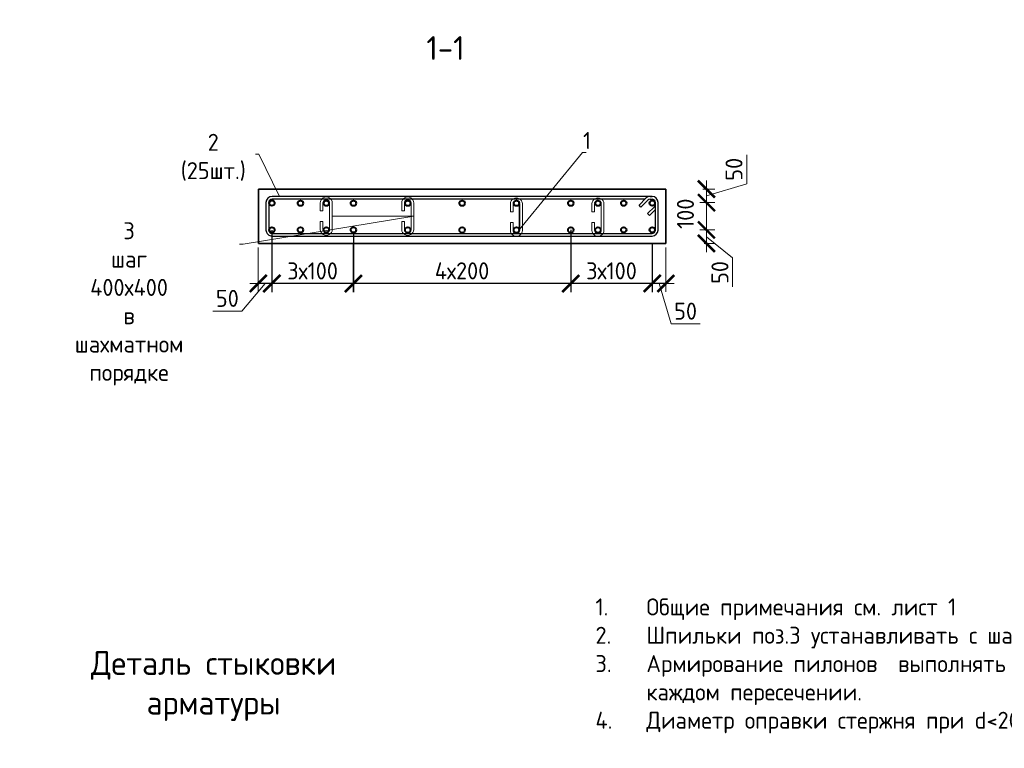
# Model space of a CAD drawing. Header units: millimetres. Extents: x 369815 to 1481759, y -423071 to -27917.
# Tile 297 of 380: x 648328 to 662825, y -132752 to -122034. Entities that reach past the tile are written whole.
import ezdxf
from ezdxf import colors
from ezdxf.entities.mleader import LeaderData, LeaderLine
from ezdxf.math import Vec2, Vec3

# ---------------------------------------------------------------- set-up
doc = ezdxf.new("R2010")
doc.units = ezdxf.units.MM
for name, color, linetype, lineweight in [('1 Стены', 3, 'Continuous', 30), ('Арм_шпильки', 143, 'Continuous', 18), ('Армирование', 3, 'Continuous', 40), ('Выноски', 20, 'Continuous', 20), ('подоснова', 151, 'Continuous', 5), ('размер', 1, 'Continuous', 25), ('РАЗМЕРЫ', 1, 'Continuous', 9)]:
    doc.layers.add(name, color=color, linetype=linetype, lineweight=lineweight)
doc.layers.add('Колонна_ бетон', color=7, linetype='Continuous', lineweight=50, true_color=0xb4b496)
doc.styles.add('GOST 2.304', font='CS_Gost2304.shx')
doc.styles.add('GOST-2.304_Type-B', font='GOST_Common.ttf')
doc.styles.add('ГОСТ', font='GOST_Common.ttf')
doc.dimstyles.new('мой 25', dxfattribs={"dimscale": 100, "dimtxt": 2.5, "dimasz": 2.5, "dimexe": 1.25, "dimexo": 0.625, "dimtad": 1, "dimdec": 0, "dimlfac": 0.5, "dimtxsty": 'GOST-2.304_Type-B', "dimblk": 'ARCHTICK', "dimcen": 2.5, "dimdle": 1.25, "dimaunit": 1, "dimadec": 1, "dimazin": 2, "dimtfac": 1, "dimtdec": 0, "dimtmove": 1, "dimatfit": 3, "dimfxl": 6, "dimfxlon": 1, "dimtfill": 1, "dimlwd": -1, "dimlwe": -1, "dimarcsym": 0})
doc.dimstyles.new('СПДС', dxfattribs={"dimscale": 100, "dimtxt": 2.5, "dimasz": 2.5, "dimexe": 1.25, "dimexo": 0, "dimtad": 1, "dimdec": 0, "dimtxsty": 'GOST-2.304_Type-B', "dimblk": 'ARCHTICK', "dimcen": 2.5, "dimdle": 2, "dimadec": 0, "dimazin": 2, "dimtfac": 0.75, "dimtdec": 0, "dimtmove": 1, "dimatfit": 3, "dimfxl": 1, "dimtolj": 1, "dimarcsym": 1})

# ---------------------------------------------------------------- blocks, each defined once
blk = doc.blocks.new('_None')
blk = doc.blocks.new('_ArchTick')
at = {"color": 0, "linetype": 'ByBlock', "const_width": 0.15}
blk.add_lwpolyline([(-0.5, -0.5), (0.5, 0.5)], dxfattribs=at)
blk = doc.blocks.new('*D373')
at = {"layer": 'DEFPOINTS', "color": 0, "transparency": 16777216}
for p in [(657841, -124526, -2880), (657641, -124724, -2880), (658439, -124724)]:
    blk.add_point(p, dxfattribs=at)
at = {"layer": 'РАЗМЕРЫ', "color": 0, "linetype": 'Continuous', "transparency": 16777216}
for p, q in [((659032, -124447), (659032, -124022)), ((658387, -124526), (658564, -124526)), ((658439, -124401), (658439, -124849)), ((658439, -124625), (659032, -124447)), ((658343, -124724), (658564, -124724))]:
    blk.add_line(p, q, dxfattribs=at)
at = {"layer": 'РАЗМЕРЫ', "color": 0, "transparency": 16777216, "xscale": 250, "yscale": 250, "zscale": 250}
for p, rotation in [((658439, -124526), 90), ((658439, -124724), 270)]:
    blk.add_blockref('_ArchTick', p, dxfattribs=dict(at, rotation=rotation))
at = {"layer": 'РАЗМЕРЫ', "color": 0, "transparency": 16777216, "insert": (658845, -124234), "char_height": 250, "attachment_point": 5, "rotation": 90, "style": 'GOST-2.304_Type-B', "bg_fill": 3, "box_fill_scale": 1.1, "bg_fill_color": 256, "bg_fill_true_color": 13158600, "bg_fill_transparency": 0}
blk.add_mtext('50', dxfattribs=at)
blk = doc.blocks.new('*D374')
at = {"layer": 'DEFPOINTS', "color": 0, "transparency": 16777216}
for p in [(657641, -125126, -2880), (658439, -125126), (658343, -125326)]:
    blk.add_point(p, dxfattribs=at)
at = {"layer": 'РАЗМЕРЫ', "color": 0, "linetype": 'Continuous', "transparency": 16777216}
for p, q in [((658439, -125451), (658439, -125001)), ((658343, -125126), (658564, -125126)), ((658439, -125226), (658825, -125539)), ((658405, -125326), (658564, -125326)), ((658825, -125539), (658825, -125964))]:
    blk.add_line(p, q, dxfattribs=at)
at = {"layer": 'РАЗМЕРЫ', "color": 0, "transparency": 16777216, "xscale": 250, "yscale": 250, "zscale": 250}
for p, rotation in [((658439, -125126), 90), ((658439, -125326), 270)]:
    blk.add_blockref('_ArchTick', p, dxfattribs=dict(at, rotation=rotation))
at = {"layer": 'РАЗМЕРЫ', "color": 0, "transparency": 16777216, "insert": (658638, -125752), "char_height": 250, "attachment_point": 5, "rotation": 90, "style": 'GOST-2.304_Type-B', "bg_fill": 3, "box_fill_scale": 1.1, "bg_fill_color": 256, "bg_fill_true_color": 13158600, "bg_fill_transparency": 0}
blk.add_mtext('50', dxfattribs=at)
blk = doc.blocks.new('*D375')
at = {"layer": 'DEFPOINTS', "color": 0, "transparency": 16777216}
for p in [(658439, -124724, 2880), (658439, -124724), (658308, -125126)]:
    blk.add_point(p, dxfattribs=at)
at = {"layer": 'РАЗМЕРЫ', "color": 0, "linetype": 'Continuous', "transparency": 16777216}
for p, q in [((658439, -125251), (658439, -124599)), ((658532, -124724), (658564, -124724)), ((658371, -125126), (658564, -125126))]:
    blk.add_line(p, q, dxfattribs=at)
at = {"layer": 'РАЗМЕРЫ', "color": 0, "transparency": 16777216, "insert": (658130, -124888), "char_height": 250, "attachment_point": 5, "rotation": 90, "style": 'GOST-2.304_Type-B', "bg_fill": 3, "box_fill_scale": 1.1, "bg_fill_color": 256, "bg_fill_true_color": 13158600, "bg_fill_transparency": 0}
blk.add_mtext('100', dxfattribs=at)
at = {"layer": 'РАЗМЕРЫ', "color": 0, "transparency": 16777216, "xscale": 250, "yscale": 250, "zscale": 250}
for p, rotation in [((658439, -124724), 90), ((658439, -125126), 270)]:
    blk.add_blockref('_ArchTick', p, dxfattribs=dict(at, rotation=rotation))
blk = doc.blocks.new('*D376')
at = {"layer": 'DEFPOINTS', "color": 0, "transparency": 16777216}
for p in [(657641, -125125), (657841, -125325), (657841, -125914)]:
    blk.add_point(p, dxfattribs=at)
at = {"layer": 'РАЗМЕРЫ', "color": 0, "linetype": 'Continuous', "transparency": 16777216}
for p, q in [((657641, -125314), (657641, -126039)), ((657841, -125387), (657841, -126039)), ((657516, -125914), (657966, -125914)), ((657741, -125914), (657920, -126508)), ((657920, -126508), (658345, -126508))]:
    blk.add_line(p, q, dxfattribs=at)
at = {"layer": 'РАЗМЕРЫ', "color": 0, "transparency": 16777216, "xscale": 250, "yscale": 250, "zscale": 250, "rotation": 180}
blk.add_blockref('_ArchTick', (657641, -125914), dxfattribs=at)
at = {"layer": 'РАЗМЕРЫ', "color": 0, "transparency": 16777216, "xscale": 250, "yscale": 250, "zscale": 250}
blk.add_blockref('_ArchTick', (657841, -125914), dxfattribs=at)
at = {"layer": 'РАЗМЕРЫ', "color": 0, "transparency": 16777216, "insert": (658132, -126321), "char_height": 250, "attachment_point": 5, "style": 'GOST-2.304_Type-B', "bg_fill": 3, "box_fill_scale": 1.1, "bg_fill_color": 256, "bg_fill_true_color": 13158600, "bg_fill_transparency": 0}
blk.add_mtext('50', dxfattribs=at)
blk = doc.blocks.new('*D377')
at = {"layer": 'DEFPOINTS', "color": 0, "transparency": 16777216}
for p in [(652041, -125125), (651841, -125325), (651841, -125914)]:
    blk.add_point(p, dxfattribs=at)
at = {"layer": 'РАЗМЕРЫ', "color": 0, "linetype": 'Continuous', "transparency": 16777216}
for p, q in [((651841, -125387), (651841, -126039)), ((652041, -125314), (652041, -126039)), ((651941, -125914), (651598, -126321)), ((652166, -125914), (651716, -125914)), ((651598, -126321), (651173, -126321))]:
    blk.add_line(p, q, dxfattribs=at)
at = {"layer": 'РАЗМЕРЫ', "color": 0, "transparency": 16777216, "xscale": 250, "yscale": 250, "zscale": 250, "rotation": 180}
blk.add_blockref('_ArchTick', (651841, -125914), dxfattribs=at)
at = {"layer": 'РАЗМЕРЫ', "color": 0, "transparency": 16777216, "xscale": 250, "yscale": 250, "zscale": 250}
blk.add_blockref('_ArchTick', (652041, -125914), dxfattribs=at)
at = {"layer": 'РАЗМЕРЫ', "color": 0, "transparency": 16777216, "insert": (651385, -126133), "char_height": 250, "attachment_point": 5, "style": 'GOST-2.304_Type-B', "bg_fill": 3, "box_fill_scale": 1.1, "bg_fill_color": 256, "bg_fill_true_color": 13158600, "bg_fill_transparency": 0}
blk.add_mtext('50', dxfattribs=at)
blk = doc.blocks.new('*D378')
at = {"layer": 'DEFPOINTS', "color": 0, "transparency": 16777216}
for p in [(656441, -125127, 1440), (657641, -125325), (656441, -125915)]:
    blk.add_point(p, dxfattribs=at)
at = {"layer": 'размер', "color": 0, "lineweight": -2, "transparency": 16777216}
for p, q in [((656441, -125127), (656441, -126040)), ((657641, -125325), (657641, -126040)), ((657841, -125915), (656241, -125915))]:
    blk.add_line(p, q, dxfattribs=at)
at = {"layer": 'размер', "color": 0, "lineweight": -2, "transparency": 16777216, "xscale": 250, "yscale": 250, "zscale": 250, "rotation": 180}
blk.add_blockref('_ArchTick', (656441, -125915), dxfattribs=at)
at = {"layer": 'размер', "color": 0, "lineweight": -2, "transparency": 16777216, "xscale": 250, "yscale": 250, "zscale": 250}
blk.add_blockref('_ArchTick', (657641, -125915), dxfattribs=at)
at = {"layer": 'размер', "color": 0, "transparency": 16777216, "insert": (657041, -125728), "char_height": 250, "attachment_point": 5, "style": 'GOST-2.304_Type-B'}
blk.add_mtext('\\A1;3х100', dxfattribs=at)
blk = doc.blocks.new('*D384')
at = {"layer": 'DEFPOINTS', "color": 0, "transparency": 16777216}
for p in [(653241, -125166, 1440), (656441, -125127, 1440), (653241, -125915)]:
    blk.add_point(p, dxfattribs=at)
at = {"layer": 'размер', "color": 0, "lineweight": -2, "transparency": 16777216}
for p, q in [((653241, -125166), (653241, -126040)), ((656441, -125127), (656441, -126040)), ((656641, -125915), (653041, -125915))]:
    blk.add_line(p, q, dxfattribs=at)
at = {"layer": 'размер', "color": 0, "lineweight": -2, "transparency": 16777216, "xscale": 250, "yscale": 250, "zscale": 250, "rotation": 180}
blk.add_blockref('_ArchTick', (653241, -125915), dxfattribs=at)
at = {"layer": 'размер', "color": 0, "lineweight": -2, "transparency": 16777216, "xscale": 250, "yscale": 250, "zscale": 250}
blk.add_blockref('_ArchTick', (656441, -125915), dxfattribs=at)
at = {"layer": 'размер', "color": 0, "transparency": 16777216, "insert": (654841, -125728), "char_height": 250, "attachment_point": 5, "style": 'GOST-2.304_Type-B'}
blk.add_mtext('\\A1;4х200', dxfattribs=at)
blk = doc.blocks.new('*D379')
at = {"layer": 'DEFPOINTS', "color": 0, "transparency": 16777216}
for p in [(652040, -125128, 1440), (653240, -125326), (652040, -125916)]:
    blk.add_point(p, dxfattribs=at)
at = {"layer": 'размер', "color": 0, "lineweight": -2, "transparency": 16777216}
for p, q in [((652040, -125128), (652040, -126041)), ((653240, -125326), (653240, -126041)), ((653440, -125916), (651840, -125916))]:
    blk.add_line(p, q, dxfattribs=at)
at = {"layer": 'размер', "color": 0, "lineweight": -2, "transparency": 16777216, "xscale": 250, "yscale": 250, "zscale": 250, "rotation": 180}
blk.add_blockref('_ArchTick', (652040, -125916), dxfattribs=at)
at = {"layer": 'размер', "color": 0, "lineweight": -2, "transparency": 16777216, "xscale": 250, "yscale": 250, "zscale": 250}
blk.add_blockref('_ArchTick', (653240, -125916), dxfattribs=at)
at = {"layer": 'размер', "color": 0, "transparency": 16777216, "insert": (652640, -125729), "char_height": 250, "attachment_point": 5, "style": 'GOST-2.304_Type-B'}
blk.add_mtext('\\A1;3х100', dxfattribs=at)
blk = doc.blocks.new('*U1967')
at = {"color": 0, "linetype": 'ByBlock', "lineweight": -2}
for p, q in [((114.5, 1447.8), (12.5, 1447.8)), ((114.5, 1437.8), (12.5, 1437.8)), ((53.8, 1408.7), (28.3, 1434.2)), ((38.8, 1437.8), (60.9, 1415.8)), ((-10, 1425.3), (-10, 12.5)), ((-10, 1418.3), (-10, 1425.3)), ((22, 1376.9), (-3.4, 1402.4)), ((0, 1418.3), (0, 1425.3)), ((0, 1399), (0, 12.5)), ((3.7, 1409.5), (29.1, 1384)), ((60.9, 1415.8), (53.8, 1408.7)), ((127, 12.5), (127, 1425.3)), ((137, 12.5), (137, 1425.3)), ((29.1, 1384), (22, 1376.9)), ((12.5, 0), (114.5, 0)), ((12.5, -10), (114.5, -10))]:
    blk.add_line(p, q, dxfattribs=at)
for centre, radius, start, end in [((12.5, 1425.3), 22.5, 90, 180), ((12.5, 1425.3), 12.5, 90, 180), ((19.5, 1425.3), 12.5, 45, 90), ((114.5, 1425.3), 22.5, 0, 90), ((114.5, 1425.3), 12.5, 0, 90), ((12.5, 1418.3), 22.5, 180, 225), ((12.5, 1418.3), 12.5, 180, 225), ((12.5, 12.5), 22.5, 180, 270), ((12.5, 12.5), 12.5, 180, 270), ((114.5, 12.5), 12.5, 270, 0), ((114.5, 12.5), 22.5, 270, 0)]:
    blk.add_arc(centre, radius, start, end, dxfattribs=at)
at = {"style": 'GOST 2.304', "oblique": 15, "flags": 9}
for tag, p in [('ДИАМЕТР', (-52.8, -63)), ('КЛАСС', (-53, -68.7)), ('ДЛИНА', (-52.5, -73.8)), ('ПОЗИЦИЯ', (-52.3, -58)), ('МАССА', (-52.3, -78.3))]:
    blk.add_attdef(tag, p, '', height=2.5, dxfattribs=at)
blk = doc.blocks.new('*U123')
for p, q in [((-8, 0), (-7.4, 4.7)), ((-7.4, 4.7), (-5.6, 9)), ((-5.6, 9), (-2.7, 12.7)), ((-2.7, 12.7), (1, 15.6)), ((1, 15.6), (5.3, 17.4)), ((5.3, 17.4), (10, 18)), ((34, 18), (10, 18)), ((10, 10), (34, 10)), ((34, 10), (34, 18)), ((66, 18), (90, 18)), ((66, 10), (66, 18)), ((90, 10), (66, 10)), ((94.7, 17.4), (90, 18)), ((99, 15.6), (94.7, 17.4)), ((102.7, 12.7), (99, 15.6)), ((105.6, 9), (102.7, 12.7)), ((107.4, 4.7), (105.6, 9)), ((108, 0), (107.4, 4.7)), ((107.4, -4.7), (108, 0)), ((-7.4, -4.7), (-8, 0)), ((-5.6, -9), (-7.4, -4.7)), ((-2.7, -12.7), (-5.6, -9)), ((1, -15.6), (-2.7, -12.7)), ((5.3, -17.4), (1, -15.6)), ((10, -18), (5.3, -17.4)), ((10, -18), (90, -18)), ((90, -18), (94.7, -17.4)), ((94.7, -17.4), (99, -15.6)), ((99, -15.6), (102.7, -12.7)), ((102.7, -12.7), (105.6, -9)), ((105.6, -9), (107.4, -4.7))]:
    blk.add_line(p, q)
at = {"color": 0, "linetype": 'ByBlock', "lineweight": -2}
for p, q in [((0, 0), (0.3, 2.6)), ((0.3, 2.6), (1.3, 5)), ((1.3, 5), (2.9, 7.1)), ((2.9, 7.1), (5, 8.7)), ((5, 8.7), (7.4, 9.7)), ((7.4, 9.7), (10, 10)), ((92.6, 9.7), (90, 10)), ((95, 8.7), (92.6, 9.7)), ((97.1, 7.1), (95, 8.7)), ((98.7, 5), (97.1, 7.1)), ((99.7, 2.6), (98.7, 5)), ((100, 0), (99.7, 2.6)), ((99.7, -2.6), (100, 0)), ((0.3, -2.6), (0, 0)), ((1.3, -5), (0.3, -2.6)), ((2.9, -7.1), (1.3, -5)), ((5, -8.7), (2.9, -7.1)), ((7.4, -9.7), (5, -8.7)), ((10, -10), (7.4, -9.7)), ((10, -10), (90, -10)), ((90, -10), (92.6, -9.7)), ((92.6, -9.7), (95, -8.7)), ((95, -8.7), (97.1, -7.1)), ((97.1, -7.1), (98.7, -5)), ((98.7, -5), (99.7, -2.6))]:
    blk.add_line(p, q, dxfattribs=at)
at = {"style": 'GOST 2.304', "oblique": 15, "flags": 9}
for tag, p in [('ПОЗИЦИЯ', (118, -56.6)), ('ДИАМЕТР', (117.8, -62.2)), ('ДЛИНА', (118.1, -72.5)), ('КЛАСС', (118, -67.8)), ('МАССА', (118.7, -78.2))]:
    blk.add_attdef(tag, p, '', height=2.5, dxfattribs=at)

msp = doc.modelspace()

# ---------------------------------------------------------------- linework, layer by layer
at = {"layer": '1 Стены', "color": 252, "lineweight": 0, "true_color": 0x939598}
for p, q in [((651841.4, -125325.5, 4540), (657841.4, -125325.5, 4540)), ((651841.4, -125326.1, 1660), (656841.4, -125326.1, 1660))]:
    msp.add_line(p, q, dxfattribs=at)
at = {"layer": 'Армирование', "color": 3}
for centre in [(652041.4, -124731.5, 3100), (652461.4, -124732.7, 4540), (652841.4, -124732.7, 4540), (653241.4, -124732.7, 4540), (654041.4, -124733.7, 4540), (654841.4, -124733.7, 4540), (655641.4, -124733.7, 4540), (656441.4, -124733.7, 4540), (656841.4, -124733.7, 4540), (657221.4, -124732.7, 4540), (657641.4, -124732.1, 3100), (652041.4, -125124.9, 3100), (652461.4, -125126.1, 4540), (652841.4, -125126.1, 4540), (653241.4, -125126.1, 4540), (654041.4, -125127, 4540), (654841.4, -125127, 4540), (655641.4, -125127, 4540), (656441.4, -125127, 4540), (656841.4, -125127, 4540), (657221.4, -125126.1, 4540), (657641.4, -125125.5, 3100)]:
    msp.add_circle(centre, 40, dxfattribs=at)
at = {"layer": 'Колонна_ бетон', "color": 180, "linetype": 'Continuous', "lineweight": 35, "transparency": 33554687}
for p, q in [((657841.4, -124525.5, 4540), (651841.4, -124525.5, 4540)), ((651841.4, -124525.5, 4540), (651841.4, -125325.5, 4540)), ((657841.4, -124526.1, 3100), (651841.4, -124526.1, 3100)), ((656841.4, -124526.1, 1660), (651841.4, -124526.1, 1660)), ((651841.4, -124526.1, 1660), (651841.4, -125326.1, 1660)), ((651841.4, -125326.1, 3100), (651841.4, -124526.1, 3100)), ((651841.4, -125326.1, 3100), (651841.4, -124526.1, 3100)), ((651841.4, -125326.1, 3100), (651841.4, -124526.1, 3100)), ((651841.4, -125326.1, 3100), (651841.4, -124526.1, 3100)), ((657841.4, -125325.5, 4540), (657841.4, -124525.5, 4540)), ((657841.4, -125325.5, 3100), (657841.4, -124526.1, 3100)), ((651841.4, -125325.5, 3100), (657841.4, -125325.5, 3100))]:
    msp.add_line(p, q, dxfattribs=at)

# ---------------------------------------------------------------- block references
at = {"layer": 'Арм_шпильки', "color": 3, "xscale": 4.875, "yscale": 4.875, "zscale": 4.875, "rotation": 89.99999999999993}
for p in [(652841.4, -125167.9, 4540), (654041.4, -125167.9, 4540), (655641.4, -125181.2, 4540), (656841.4, -125181.2, 4540)]:
    msp.add_blockref('*U123', p, dxfattribs=at)

# ---------------------------------------------------------------- texts
at = {"ltscale": 100, "char_height": 250, "width": 17398.124, "attachment_point": 1, "style": 'GOST-2.304_Type-B'}
for insert in [(521545.5, -130547.4, 3100), (566652.4, -130547.4, 3100), (611759.2, -130547.4, 3100), (656805.3, -130547.4, 3100)]:
    msp.add_mtext('\\pi-750,l750,t750,5000;1.^IОбщие примечания см. лист 1\\P2.^IШпильки поз.3 устанавливать с шагом 400 по вертикали и с шагом  400 по горизонтали .\\P3.^IАрмирование пилонов  выполнять отдельными стержнями. Арматуру вязать вязальной проволокой в каждом пересечении.\\P{\\C7;4.^IДиаметр оправки стержня при d<20мм - 5d, при d≥20мм - 8d}', dxfattribs=dict(at, insert=insert))
at = {"layer": 'РАЗМЕРЫ', "char_height": 350, "attachment_point": 5, "style": 'GOST-2.304_Type-B'}
for s, insert in [('1-1', (654596.8, -122450.1, 3100)), ('Деталь стыковки\\Pарматуры ', (651183.3, -131836.5, 3100))]:
    msp.add_mtext_dynamic_manual_height_columns(s, width=3941.213, gutter_width=625, heights=[0], dxfattribs=dict(at, insert=insert))

# ---------------------------------------------------------------- dimensions: what is measured, and where the dimension line sits
at = {"layer": 'размер', "color": 146}
dim = msp.add_linear_dim(base=(653241.4, -125915.4, 3100), p1=(656441.4, -125127, 4540), p2=(653241.4, -125166.1, 4540), text='4х200', dimstyle='СПДС', dxfattribs=at)
dim.commit()
dim.dimension.update_dxf_attribs({"geometry": '*D384', "text_midpoint": (654841.4, -125727.9, 3100)})

# ---------------------------------------------------------------- leaders
at = {"layer": 'подоснова'}
ml = msp.add_multileader_mtext('Standard', dxfattribs=at)
ml.set_content('2 (25шт.)', color=256, style='GOST-2.304_Type-B')
ml.set_leader_properties(color=256, linetype='ByLayer', lineweight=15)
ml.set_arrow_properties(name='NONE')
ml.build(insert=Vec2(0, 0))
ml.multileader.update_dxf_attribs({"text_left_attachment_type": 6, "text_right_attachment_type": 6, "dogleg_length": 10, "arrow_head_size": 18})
ctx = ml.context
ctx.base_point, ctx.char_height, ctx.arrow_head_size, ctx.landing_gap_size, ctx.plane_origin = Vec3(650514.7, -124011.9, 1660), 250, 18, 20, Vec3(648461.8, -123465.8, 1660)
ctx.left_attachment, ctx.right_attachment, ctx.text_align_type = 6, 6, 1
notes = []
notes.append((ctx, [(1, (1, 1, 0), (651850.3, -124011.9, 1660), (-1, 0), 10, [(0, [(652151.6, -124635.3, 1660)], 0, [])])]))
ctx.mtext.insert, ctx.mtext.width, ctx.mtext.alignment, ctx.mtext.flow_direction = Vec3(651177.5, -123711.9, 1660), 22.898, 2, 5
ml = msp.add_multileader_mtext('Standard', dxfattribs=at)
ml.set_content('1 ', color=256, style='GOST-2.304_Type-B')
ml.set_leader_properties(color=256, linetype='ByLayer', lineweight=15)
ml.set_arrow_properties(name='NONE')
ml.build(insert=Vec2(0, 0))
ml.multileader.update_dxf_attribs({"text_left_attachment_type": 6, "text_right_attachment_type": 6, "dogleg_length": 10, "arrow_head_size": 18})
ctx = ml.context
ctx.base_point, ctx.char_height, ctx.arrow_head_size, ctx.landing_gap_size, ctx.plane_origin = Vec3(656623.6, -123985.6, 4540), 250, 18, 20, Vec3(653910.9, -122203.2, 4540)
ctx.left_attachment, ctx.right_attachment, ctx.text_align_type = 6, 6, 1
notes.append((ctx, [(0, (1, 1, 0), (656613.6, -123985.6, 4540), (1, 0), 10, [(1, [(655681.4, -124733.7, 4540), (655681.4, -125127, 4540)], 0, [])])]))
ctx.mtext.insert, ctx.mtext.width, ctx.mtext.alignment, ctx.mtext.flow_direction = Vec3(656681.1, -123685.6, 4540), 22.898, 2, 5
for ctx, leaders in notes:
    for number, flags, end, landing, length, lines in leaders:
        leader = LeaderData()
        leader.index, (leader.has_last_leader_line, leader.has_dogleg_vector, leader.attachment_direction) = number, flags
        leader.last_leader_point, leader.dogleg_vector, leader.dogleg_length = Vec3(end), Vec3(landing), length
        for number, points, colour, breaks in lines:
            line = LeaderLine()
            line.index, line.vertices, line.color, line.breaks = number, Vec3.list(points), colors.encode_raw_color(colour), breaks
            leader.lines.append(line)
        ctx.leaders.append(leader)

# ---------------------------------------------------------------- next in the draw order: dimensions: what is measured, and where the dimension line sits
at = {"layer": 'РАЗМЕРЫ', "color": 146, "true_color": 0x006272}
dim = msp.add_linear_dim(base=(658438.7, -124724.1, 5980), p1=(657841.4, -124525.5, 3100), p2=(657641.4, -124724.1, 3100), angle=90, dimstyle='мой 25', override={"dimlfac": 0.25}, dxfattribs=at)
dim.commit()
dim.dimension.update_dxf_attribs({"geometry": '*D373', "text_midpoint": (658845, -124384.2, 5980)})
dim = msp.add_linear_dim(base=(658438.7, -125125.5, 5980), p1=(658342.9, -125325.5, 5980), p2=(657641.4, -125125.5, 3100), angle=90, dimstyle='мой 25', override={"dimlfac": 0.25}, dxfattribs=at)
dim.commit()
dim.dimension.update_dxf_attribs({"geometry": '*D374', "text_midpoint": (658825.2, -125601.5, 5980), "dimtype": 160})
dim = msp.add_linear_dim(base=(651841.4, -125914.5, 3100), p1=(652041.4, -125124.9, 3100), p2=(651841.4, -125324.9, 3100), dimstyle='мой 25', override={"dimlfac": 0.25}, dxfattribs=at)
dim.commit()
dim.dimension.update_dxf_attribs({"geometry": '*D377', "text_midpoint": (651535.2, -126320.7, 3100), "dimtype": 160})

# ---------------------------------------------------------------- next in the draw order: dimensions: what is measured, and where the dimension line sits
at = {"layer": 'размер', "color": 146, "true_color": 0x006272}
dim = msp.add_linear_dim(base=(652040.4, -125916.4, 3100), p1=(653240.4, -125326.4, 3100), p2=(652040.4, -125128, 4540), text='3х100', dimstyle='СПДС', dxfattribs=at)
dim.commit()
dim.dimension.update_dxf_attribs({"geometry": '*D379', "text_midpoint": (652640.4, -125728.9, 3100)})
at = {"layer": 'РАЗМЕРЫ', "color": 146, "true_color": 0x006272}
dim = msp.add_linear_dim(base=(658438.7, -124724.1, 3100), p1=(658308.4, -125125.5, 3100), p2=(658438.7, -124724.1, 5980), angle=90, dimstyle='мой 25', override={"dimlfac": 0.25}, dxfattribs=at)
dim.commit()
dim.dimension.update_dxf_attribs({"geometry": '*D375', "text_midpoint": (658317.2, -124888.4, 3100), "dimtype": 160})

# ---------------------------------------------------------------- next in the draw order: leaders
at = {"layer": 'подоснова'}
ml = msp.add_multileader_mtext('Standard', dxfattribs=at)
ml.set_content('3 шаг 400х400 \\Pв шахматном порядке ', color=256, style='GOST-2.304_Type-B')
ml.set_leader_properties(color=256, linetype='ByLayer', lineweight=15)
ml.set_arrow_properties(name='NONE')
ml.build(insert=Vec2(0, 0))
ml.multileader.update_dxf_attribs({"text_left_attachment_type": 6, "text_right_attachment_type": 6, "dogleg_length": 10, "arrow_head_size": 18})
ctx = ml.context
ctx.base_point, ctx.char_height, ctx.arrow_head_size, ctx.landing_gap_size, ctx.plane_origin = Vec3(648270.1, -125338, 4540), 250, 18, 20, Vec3(651244.2, -125633.1, 4540)
ctx.left_attachment, ctx.right_attachment, ctx.text_align_type = 6, 6, 1
notes = []
notes.append((ctx, [(1, (1, 1, 0), (651616.3, -125338, 4540), (-1, 0), 10, [(1, [(652929.1, -124924.1, 4540), (654129.1, -124924.1, 4540)], 0, [])])]))
ctx.mtext.insert, ctx.mtext.width, ctx.mtext.alignment, ctx.mtext.flow_direction = Vec3(649938.2, -125013, 4540), 22.898, 2, 5
for ctx, leaders in notes:
    for number, flags, end, landing, length, lines in leaders:
        leader = LeaderData()
        leader.index, (leader.has_last_leader_line, leader.has_dogleg_vector, leader.attachment_direction) = number, flags
        leader.last_leader_point, leader.dogleg_vector, leader.dogleg_length = Vec3(end), Vec3(landing), length
        for number, points, colour, breaks in lines:
            line = LeaderLine()
            line.index, line.vertices, line.color, line.breaks = number, Vec3.list(points), colors.encode_raw_color(colour), breaks
            leader.lines.append(line)
        ctx.leaders.append(leader)

# ---------------------------------------------------------------- next in the draw order: dimensions: what is measured, and where the dimension line sits
at = {"layer": 'РАЗМЕРЫ', "color": 146, "true_color": 0x006272}
dim = msp.add_linear_dim(base=(657841.4, -125914.5, 3100), p1=(657641.4, -125124.9, 3100), p2=(657841.4, -125324.9, 3100), angle=180, dimstyle='мой 25', override={"dimlfac": 0.25}, dxfattribs=at)
dim.commit()
dim.dimension.update_dxf_attribs({"geometry": '*D376', "text_midpoint": (657982, -126320.7, 3100)})

# ---------------------------------------------------------------- next in the draw order: block references
at = {"lineweight": 30, "xscale": 3.959999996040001, "yscale": 3.959999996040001, "zscale": 3.959999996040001, "rotation": 269.9999999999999}
msp.add_blockref('*U1967', (651993.7, -124673.8, 220), dxfattribs=at)

# ---------------------------------------------------------------- next in the draw order: texts
at = {"layer": 'Выноски'}
note = msp.add_mtext_static_columns([''] * 2, width=18679.731, gutter_width=20.2, height=0, dxfattribs=dict(at, insert=(393294.8, -99507.3), char_height=250, attachment_point=1, style='ГОСТ'))
for column, words in zip([note] + note.columns.linked_columns, ['\\pi1500;{\\H2x;Общие указания:}\\P1.^IРабочая документация разработана в соответствии с заданием на проектирование, требованиями {\\H3x; }действующих технических регламентов, стандартов, сводов правил и других документов, содержащих установленные {\\H1.16667x; }требования.{\\H1.77778x; }\\P2.^IРабочая документация выполнена в соответствии со следующими нормативными и техническими {\\H1.57407x; }документами:{\\H1.64198x; }\\P-^IСП 20.13330.2016 "Нагрузки и воздействия";{\\H1.61934x; }\\P-^IСП 63.13330.2018 "Бетонные и железобетонные конструкции. Основные положения";{\\H1.62689x; }\\P-^IСП 70.13330.2012 "Несущие и ограждающие конструкции".{\\H1.62437x; }\\P4.^IЗа относительную отметку 0,000 принята отметка чистого пола первого этажа, соответствующая {\\H1.62521x; }абсолютной отметке 648,00 в Балтийской системе высот.{\\H1.62493x; }\\P{\\fISOCPEUR|b0|i0|c204|p34;5.^IПеречень видов работ, для которых необходимо составлять акты освидетельствования скрытых \\H1.62502x; \\H0.61538x;работ:\\H1.62499x; \\H0.61539x;\\P-^Iсоответствие арматуры (длина, диаметры, распределение по площади элементов, количество и т.д.), \\H1.725x; \\H0.57971x;закладных деталей рабочим чертежам;\\H1.67917x; \\H0.59553x;\\P-^Iустройство и армирование монолитных стен;\\H1.60694x; \\H0.6223x;\\P-^Iосвидетельствование опалубки перед бетонированием;\\H1.63102x; \\H0.61311x;\\P-^Iотбор контрольных проб бетона;\\H1.62299x; \\H0.61615x;\\P-^Iсоответствие законченных железобетонных конструкций проекту с отображением качества работ;\\H1.62567x; \\H0.61513x;\\P-^Iустройство монолитных конструкций, выполняемых в зимнее время;\\H1.62478x; \\H0.61547x;\\P\\fISOCPEUR|b0|i0|c0|p34;6.^I\\fISOCPEUR|b0|i0|c204|p34;Запрещается выполнение последующих работ при отсутствии актов освидетельствования \\H1.62507x; \\H0.61536x;предшествующих скрытых работ во всех случаях.\\H1.62498x; \\H0.61539x;\\P\\fISOCPEUR|b0|i0|c0|p34;7.^I\\fISOCPEUR|b0|i0|c204|p34;Арматура класса А240 и А500С по ГОСТ 34028-2016, материал монолитных конструкций - бетон \\H1.62501x; \\H0.61538x;тяжелый класса В25 по ГОСТ 26633-2015.\\H1.625x; \\H0.61539x;\\P\\fISOCPEUR|b0|i0|c0|p34;8.^I\\fISOCPEUR|b0|i0|c204|p34;Работы по бетонированию монолитных конструкций вести в соответствии со СП 70.13330.2012 \\H1.625x; \\H0.61538x;"Несущие и ограждающие конструкции".\\H1.625x; \\H0.61538x;\\P\\fISOCPEUR|b0|i0|c0|p34;9.^I\\fISOCPEUR|b0|i0|c204|p34;Все строительно-монтажные работы необходимо выполнять в соответствии со СНиП 12-03-2001 \\H1.625x; \\H0.61538x;"Безопасность труда в строительстве. Часть 1. Общие требования.", Безопасность труда в строительстве. Часть \\H1.625x; \\H0.61538x;2. Строительное производство". Строительство здания должно производиться в соответствии с проектом \\H1.625x; \\H0.61538x;производства работ (ППР).\\H1.725x; \\H0.57971x;\\P\\fISOCPEUR|b0|i0|c0|p34;10.^I\\fISOCPEUR|b0|i0|c204|p34;При отсутствии ППР производство строительно-монтажных работ запрещается.\\H1.67917x; \\H0.59553x;\\P\\fISOCPEUR|b0|i0|c0|p34;11.^I\\fISOCPEUR|b0|i0|c204|p34;Бетон следует укладывать в бетонные конструкции горизонтальными слоями одинаковой толщины без \\H1.60694x; \\H0.6223x;разрывов, с последовательным направлением укладки в одну сторону во всех слоях.\\H1.63102x; \\H0.61311x;\\P\\fISOCPEUR|b0|i0|c0|p34;12.^I\\fISOCPEUR|b0|i0|c204|p34;В начальный период твердения бетон необходимо защищать от попадания атмосферных осадков или \\H1.62299x; \\H0.61615x;потерь влаги.\\H1.62567x; \\H0.61513x;\\P\\fISOCPEUR|b0|i0|c0|p34;13.^I\\fISOCPEUR|b0|i0|c204|p34;Уход за свежеуложенным бетоном начинать сразу после укладки бетонной смеси и осуществлять до \\H1.62478x; \\H0.61547x;достижения прочности бетона не менее 70% от проектной.\\H1.62507x; \\H0.61536x;\\P\\fISOCPEUR|b0|i0|c0|p34;14.^I\\fISOCPEUR|b0|i0|c204|p34;Проект рассчитан на производство работ в период положительных температур. В случае выполнения \\H1.62498x; \\H0.61539x;работ при отрицательных температурах необходимо выполнять требования СНиП часть 3 по производству работ \\H1.62501x; \\H0.61538x;и ППР.\\H1.625x; \\H0.61539x;\\P\\fISOCPEUR|b0|i0|c0|p34;15.^I\\fISOCPEUR|b0|i0|c204|p34;При минимальной температуре воздуха до минус 15°С допускается:\\H1.625x; \\H0.61538x;\\P-^Iвыдерживание бетона в конструкции методом термоса, при предварительном разогреве бетонной \\H1.625x; \\H0.61538x;смеси, \\H1.625x; \\H0.61538x;\\P-^Iфорсированный электроразогрев бетона в конструкции с повторным уплотнением.\\H1.625x; \\H0.61538x;\\PПри минимальной температуре воздуха до минус 25°С допускается:\\H1.625x; \\H0.61538x;\\P-^Iобогрев бетона в греющей опалубке с помощью низкотемпературных электронагревателей,\\H1.625x; \\H0.61538x;\\P-^Iэлектродный сквозной прогреб бетона,\\H1.625x; \\H0.61538x;\\P-^Iэлектрообогрев с помощью греющего провода.\\H1.625x; \\H0.61538x;\\P}16.^IЗаполнителем для бетона служит щебень твердых пород, наибольшая фракция щебня не должна превышать {\\H1.625x; }40мм.{\\H1.625x; }\\P17.^IВ процессе бетонирования обеспечить соблюдение защитных слоев и мест положения рабочей арматуры {\\H1.625x; }согласно проекту. Величина защитного слоя продольной рабочей арматуры у боковых граней стен монолитных {\\H1.625x; }участков должны быть не менее 20мм и не менее диаметра продольной рабочей арматуры конструкции, величина {\\H1.625x; }защитного слоя поперечной арматуры - не менее 10мм. {\\H1.625x; }\\P\\pi0;             18.Крестовые соединения стержней продольной и поперечной арматуры, соединение стержней продольной {\\H1.625x; }арматуры по длине выполнить вязкой отожженой проволокой диаметром 2,0-3,0мм.{\\H1.625x; }\\P\\pi1500;{\\H1.625x; }', '']):
    column.text = words

# ---------------------------------------------------------------- next in the draw order: dimensions: what is measured, and where the dimension line sits
at = {"layer": 'размер', "color": 146, "true_color": 0x006272}
dim = msp.add_linear_dim(base=(656441.4, -125915.4, 3100), p1=(657641.4, -125325.5, 3100), p2=(656441.4, -125127, 4540), text='3х100', dimstyle='СПДС', dxfattribs=at)
dim.commit()
dim.dimension.update_dxf_attribs({"geometry": '*D378', "text_midpoint": (657041.4, -125727.9, 3100)})

doc.saveas('drawing.dxf')
